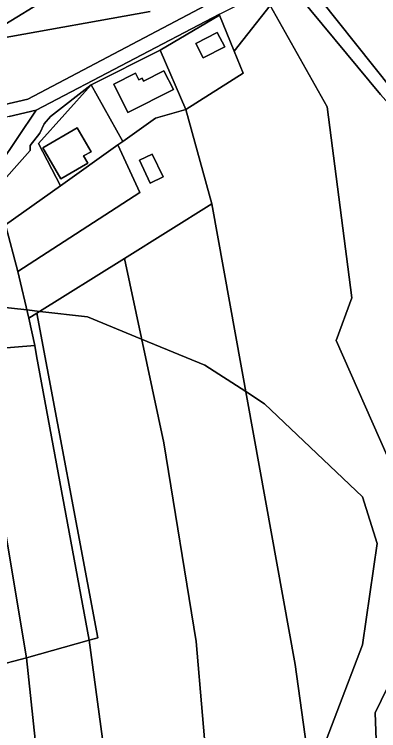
# Model space of a CAD drawing. Extents: x -502026 to -497664, y -1143484 to -1138019.
# Drawn here: x -499173.2 to -499060, y -1141026.2 to -1140803.4 of the extents above; entities that cross this region are included whole.
import ezdxf

# ---------------------------------------------------------------- set-up
doc = ezdxf.new("R2010")
doc.units = 0
for name, color, linetype in [('25', 7, 'Continuous'), ('37', 7, 'Continuous'), ('43', 7, 'Continuous'), ('49', 7, 'Continuous'), ('55', 7, 'Continuous'), ('62', 7, 'Continuous')]:
    doc.layers.add(name, color=color, linetype=linetype)

msp = doc.modelspace()

# ---------------------------------------------------------------- linework, layer by layer
at = {"layer": '25'}
for points in [[(-499104.95, -1140814.88), (-499102.17, -1140821.68), (-499119.95, -1140833.05), (-499127.89, -1140814.52), (-499109.51, -1140803.7)], [(-499107.87, -1140813.51), (-499110.16, -1140809.02), (-499116.85, -1140812.44), (-499114.56, -1140816.93)], [(-499119.95, -1140833.05), (-499129.39, -1140835.69), (-499139.55, -1140842.97), (-499149.4, -1140825.3), (-499127.89, -1140814.52)], [(-499126.77, -1140820.95), (-499133.11, -1140824.15), (-499133.53, -1140823.3), (-499134.56, -1140823.82), (-499135.62, -1140821.72), (-499142.36, -1140825.12), (-499137.98, -1140833.99), (-499123.79, -1140826.84)], [(-499139.55, -1140842.97), (-499141.03, -1140844.02), (-499158.93, -1140856.74), (-499165.76, -1140843.54), (-499149.4, -1140825.3)], [(-499150.43, -1140849.7), (-499151.74, -1140847.45), (-499149.36, -1140846.18), (-499153.73, -1140838.71), (-499164.43, -1140844.97), (-499158.81, -1140854.59)], [(-499172.2, -1140883.42), (-499168.7, -1140897.93), (-499166.92, -1140906.4), (-499204.99, -1140909.49), (-499205.25, -1140907.4), (-499192.25, -1140888.2), (-499190.28, -1140885.29), (-499175.96, -1140868.88)], [(-499149.96, -1140998.01), (-499169.47, -1141003.49), (-499185.03, -1140911.08), (-499204.51, -1140912.61), (-499204.99, -1140909.49), (-499166.92, -1140906.4), (-499166.32, -1140909.62)], [(-499169.47, -1141003.49), (-499190.13, -1141008.87), (-499192.27, -1140992.2), (-499195.38, -1140972.18), (-499198.96, -1140949.07), (-499201.24, -1140934.07), (-499203.98, -1140916.08), (-499204.51, -1140912.61), (-499185.03, -1140911.08)]]:
    msp.add_lwpolyline(points, close=True, dxfattribs=at)
at = {"layer": '37'}
for points in [[(-499027.17, -1140859.16), (-499039.41, -1140846.13), (-499055.84, -1140826.78), (-499083.85, -1140791.45), (-499051.81, -1140775.1), (-499049.74, -1140796.19), (-499037.55, -1140844.52), (-499031.03, -1140843.42)], [(-499093.69, -1140800.62), (-499104.95, -1140814.88), (-499109.51, -1140803.7), (-499127.89, -1140814.52), (-499149.4, -1140825.3), (-499162.04, -1140835.16), (-499163.96, -1140837.47), (-499165.34, -1140840.32), (-499168.31, -1140844.22), (-499168.31, -1140845.8), (-499179.89, -1140858.73), (-499202.02, -1140881.64), (-499183.66, -1140858.73), (-499166.49, -1140833.21), (-499109.48, -1140803.35), (-499095.98, -1140796.53)], [(-499074.18, -1141090.69), (-499085.94, -1141005.64), (-499111.86, -1140862.39), (-499119.95, -1140833.05), (-499102.17, -1140821.68), (-499104.95, -1140814.88), (-499093.69, -1140800.62), (-499076.01, -1140832.19), (-499068.35, -1140891.61), (-499073.21, -1140904.83), (-499057.38, -1140940.7), (-499042.46, -1140998.31), (-499052.02, -1141001.86), (-499061.09, -1141020.67), (-499058.7, -1141085.37)], [(-499158.93, -1140856.74), (-499175.96, -1140868.88), (-499179.89, -1140858.73), (-499168.31, -1140845.8), (-499168.31, -1140844.22), (-499165.34, -1140840.32), (-499163.96, -1140837.47), (-499162.04, -1140835.16), (-499149.4, -1140825.3), (-499165.76, -1140843.54)], [(-499111.86, -1140862.39), (-499139.05, -1140879.37), (-499166.25, -1140896.37), (-499168.7, -1140897.93), (-499172.2, -1140883.42), (-499134.24, -1140858.85), (-499141.03, -1140844.02), (-499139.55, -1140842.97), (-499129.39, -1140835.69), (-499119.95, -1140833.05)], [(-499172.2, -1140883.42), (-499175.96, -1140868.88), (-499158.93, -1140856.74), (-499141.03, -1140844.02), (-499134.24, -1140858.85)], [(-499127.02, -1140853.95), (-499130.37, -1140846.93), (-499134.37, -1140848.79), (-499131.07, -1140855.92)], [(-499074.18, -1141090.69), (-499073.37, -1141096.58), (-499092.75, -1141109.12), (-499105.44, -1141115.64), (-499110.84, -1141152.05), (-499113.54, -1141156.76), (-499110.34, -1141093.94), (-499110.84, -1141067.53), (-499116.77, -1140998.5), (-499126.83, -1140936.72), (-499139.05, -1140879.37), (-499111.86, -1140862.39), (-499085.94, -1141005.64)], [(-499113.54, -1141156.76), (-499143.55, -1141209.02), (-499143.32, -1141171.57), (-499139.69, -1141103.28), (-499141.67, -1141059.41), (-499149.96, -1140998.01), (-499147.33, -1140997.26), (-499166.25, -1140896.37), (-499139.05, -1140879.37), (-499126.83, -1140936.72), (-499116.77, -1140998.5), (-499110.84, -1141067.53), (-499110.34, -1141093.94)], [(-499149.96, -1140998.01), (-499166.32, -1140909.62), (-499166.92, -1140906.4), (-499168.7, -1140897.93), (-499166.25, -1140896.37), (-499147.33, -1140997.26)], [(-499143.55, -1141209.02), (-499144.47, -1141210.63), (-499145.77, -1141217.25), (-499167.34, -1141225.18), (-499164.09, -1141140.88), (-499161.86, -1141074.87), (-499169.47, -1141003.49), (-499149.96, -1140998.01), (-499141.67, -1141059.41), (-499139.69, -1141103.28), (-499143.32, -1141171.57)], [(-499167.34, -1141225.18), (-499190.36, -1141233.78), (-499185.74, -1141195.87), (-499181.22, -1141101.09), (-499185.55, -1141045.62), (-499196.67, -1141045.66), (-499193.78, -1141030.25), (-499190.54, -1141013.08), (-499190.51, -1141012.2), (-499190.13, -1141008.87), (-499169.47, -1141003.49), (-499161.86, -1141074.87), (-499164.09, -1141140.88)]]:
    msp.add_lwpolyline(points, close=True, dxfattribs=at)
at = {"layer": '43'}
msp.add_lwpolyline([(-499098.45, -1140792.47), (-499169.08, -1140829.79), (-499220.72, -1140841.83), (-499256.21, -1140836.16), (-499277.72, -1140829.32), (-499287.7, -1140819.38), (-499306.66, -1140814.44), (-499352.42, -1140810.64), (-499336.3, -1140807.98), (-499328.65, -1140806.13), (-499324.82, -1140798.07), (-499318.22, -1140791.11), (-499315.45, -1140795.96), (-499302.12, -1140802.04), (-499267.8, -1140798.07), (-499244.32, -1140799.43), (-499230, -1140808.8), (-499223.13, -1140810.06), (-499213.06, -1140806.58), (-499212.54, -1140813.69), (-499178.21, -1140807.73), (-499161.8, -1140797.63), (-499134.65, -1140793.45), (-499107.41, -1140785.15)], close=True, dxfattribs=at)
at = {"layer": '49'}
msp.add_lwpolyline([(-499161.8, -1140797.63), (-499178.21, -1140807.73), (-499212.54, -1140813.69), (-499213.06, -1140806.58), (-499213.58, -1140799.48)], dxfattribs=at)
at = {"layer": '55'}
for points in [[(-499411.74, -1140801.37), (-499390.44, -1140806.13), (-499384.16, -1140807.53), (-499376.79, -1140809.18), (-499365.81, -1140811.09), (-499352.42, -1140810.64), (-499306.66, -1140814.44), (-499287.7, -1140819.38), (-499277.72, -1140829.32), (-499256.21, -1140836.16), (-499220.72, -1140841.83), (-499169.08, -1140829.79), (-499098.45, -1140792.47)], [(-499109.48, -1140803.35), (-499166.49, -1140833.21), (-499174.8, -1140835.2), (-499218.89, -1140845.72), (-499256.52, -1140840.37), (-499281.61, -1140832.2), (-499290.1, -1140822.45), (-499308.12, -1140818.62), (-499317.73, -1140817), (-499331.83, -1140816.86), (-499334.13, -1140816.64), (-499363.08, -1140815.92), (-499412.53, -1140806.88), (-499433.39, -1140809.57), (-499443.61, -1140810.8), (-499451.13, -1140803.54), (-499477.19, -1140803.19), (-499501.07, -1140809.22), (-499520.46, -1140808.75), (-499530.45, -1140804.22), (-499532.5, -1140804.46), (-499550.63, -1140806.59)], [(-499174.8, -1140835.2), (-499166.49, -1140833.21), (-499183.66, -1140858.73)]]:
    msp.add_lwpolyline(points, dxfattribs=at)
for points in [[(-499027.17, -1140859.16), (-499026.07, -1140862.91), (-499030.49, -1140860.96), (-499059.43, -1140828.31), (-499088.14, -1140793.58), (-499083.85, -1140791.45), (-499055.84, -1140826.78), (-499039.41, -1140846.13)], [(-499026.07, -1140862.91), (-499025.31, -1140901.92), (-499045.76, -1140905.71), (-499036.36, -1140939.98), (-499029.76, -1140973.78), (-499028.12, -1140987.18), (-499023, -1141004.29), (-499026.05, -1141018.97), (-499027.79, -1141042.52), (-499029.21, -1141087.84), (-499073.37, -1141096.58), (-499074.18, -1141090.69), (-499058.7, -1141085.37), (-499061.09, -1141020.67), (-499052.02, -1141001.86), (-499042.46, -1140998.31), (-499057.38, -1140940.7), (-499073.21, -1140904.83), (-499068.35, -1140891.61), (-499076.01, -1140832.19), (-499093.69, -1140800.62), (-499088.14, -1140793.58), (-499059.43, -1140828.31), (-499030.49, -1140860.96)], [(-499107.87, -1140813.51), (-499114.56, -1140816.93), (-499116.85, -1140812.44), (-499110.16, -1140809.02)], [(-499126.77, -1140820.95), (-499123.79, -1140826.84), (-499137.98, -1140833.99), (-499142.36, -1140825.12), (-499135.62, -1140821.72), (-499134.56, -1140823.82), (-499133.53, -1140823.3), (-499133.11, -1140824.15)], [(-499150.43, -1140849.7), (-499158.81, -1140854.59), (-499164.43, -1140844.97), (-499153.73, -1140838.71), (-499149.36, -1140846.18), (-499151.74, -1140847.45)], [(-499127.02, -1140853.95), (-499131.07, -1140855.92), (-499134.37, -1140848.79), (-499130.37, -1140846.93)]]:
    msp.add_lwpolyline(points, close=True, dxfattribs=at)
at = {"layer": '62'}
for points in [[(-499324.86, -1140798.16), (-499296.5, -1140805.5), (-499258.5, -1140809.5), (-499212.78, -1140810.36), (-499195.24, -1140810.69), (-499178.5, -1140811), (-499131, -1140802.5)], [(-499131, -1140802.5), (-499178.5, -1140811), (-499195.24, -1140810.69), (-499212.78, -1140810.36), (-499258.5, -1140809.5), (-499296.5, -1140805.5), (-499324.86, -1140798.16)], [(-499179, -1140894.24), (-499169.32, -1140895.35), (-499165.34, -1140895.8), (-499150.5, -1140897.5), (-499133.72, -1140904.4), (-499114, -1140912.5), (-499101.3, -1140920.74), (-499095.5, -1140924.5), (-499065, -1140953.5), (-499060.5, -1140968), (-499065, -1140999.5), (-499081, -1141041.38)], [(-499081, -1141041.38), (-499065, -1140999.5), (-499060.5, -1140968), (-499065, -1140953.5), (-499095.5, -1140924.5), (-499101.3, -1140920.74), (-499114, -1140912.5), (-499133.72, -1140904.4), (-499150.5, -1140897.5), (-499165.34, -1140895.8), (-499169.32, -1140895.35), (-499179, -1140894.24)]]:
    msp.add_lwpolyline(points, dxfattribs=at)

doc.saveas('drawing.dxf')
